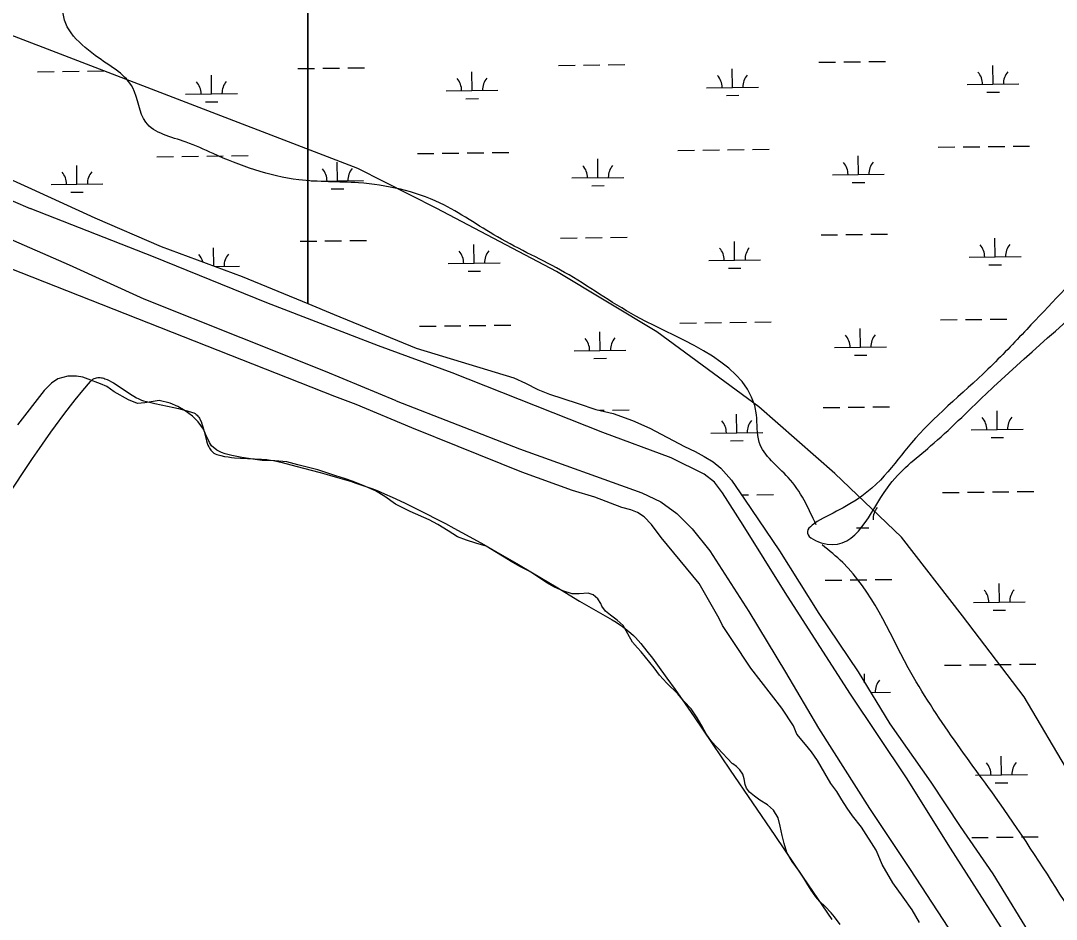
# Model space of a CAD drawing. Extents: x 3704301 to 3742427, y 506229 to 532009.
# Drawn here: x 3731437 to 3733432, y 526178 to 527909 of the extents above; entities that cross this region are included whole.
import ezdxf

# ---------------------------------------------------------------- set-up
doc = ezdxf.new("R2010")
doc.units = 0
for name, color, linetype in [('V-LEVE-TOET', 7, 'Continuous'), ('V-SITE-VEGE', 7, 'Continuous'), ('V-TOPO-SHOR', 7, 'Continuous'), ('V-UTIL-LINE', 7, 'Continuous'), ('V-WETL-SWMP', 7, 'Continuous')]:
    doc.layers.add(name, color=color, linetype=linetype)

msp = doc.modelspace()

# ---------------------------------------------------------------- linework, layer by layer
at = {"layer": 'V-LEVE-TOET'}
for points in [[(3730533.1, 527919.1), (3730759.4, 527830.1), (3730990.8, 527739.3), (3731225.5, 527646.2), (3731455.2, 527547.9)], [(3732268.1, 527230.9), (3732126.7, 527282.9), (3731911.1, 527365.7), (3731692.9, 527454.4), (3731455.2, 527547.9)], [(3732160.5, 527177.4), (3732024, 527233.3), (3731861.9, 527298.3), (3731675.2, 527373), (3731530.7, 527438.7), (3731402.9, 527494.6)], [(3734538, 524314.3), (3734434.7, 524469.3), (3734332.8, 524625.6), (3734191.2, 524839.3), (3734091.3, 524998.8), (3733979.3, 525158.6), (3733869, 525333.6), (3733779.3, 525473.6), (3733696.9, 525598.1), (3733620.9, 525722.3), (3733544.1, 525844), (3733441.4, 525995.2), (3733325.2, 526164.1), (3733228.8, 526315.1), (3733143.6, 526451.1), (3733034.8, 526614), (3732909.8, 526808.1), (3732828.8, 526937.6), (3732789.2, 527000.1), (3732773.8, 527020.3), (3732753.9, 527035.6), (3732690.3, 527067.5), (3732558.4, 527116.2), (3732268.1, 527230.9)], [(3732160.5, 527177.4), (3732397.8, 527084.7), (3732634, 526999.6), (3732670.5, 526982.6), (3732701.1, 526959.9), (3732730.9, 526930.3), (3732764.7, 526888.4), (3732839.7, 526771.2), (3732910.3, 526654.2), (3732974.1, 526546.3), (3733072.2, 526392), (3733151, 526274.1), (3733245, 526129.5)]]:
    msp.add_lwpolyline(points, dxfattribs=at)
at = {"layer": 'V-SITE-VEGE'}
for points in [[(3731356.5, 526911.2), (3731459.8, 527066.2), (3731473, 527085.4), (3731484.6, 527102.1), (3731494.9, 527116.6), (3731504.1, 527129.2), (3731520.3, 527151), (3731532.7, 527167.2), (3731542.2, 527179.2), (3731556.7, 527197), (3731571.5, 527214.5), (3731573.8, 527216.9), (3731576.1, 527218.7), (3731578.4, 527220), (3731580.8, 527221), (3731583.2, 527221.7), (3731585.5, 527222), (3731587.8, 527222.1), (3731590.2, 527222), (3731592.5, 527221.7), (3731594.7, 527221.2), (3731597, 527220.6), (3731599.2, 527219.8), (3731603.5, 527218.1), (3731607.7, 527216.1), (3731611.7, 527214), (3731615.5, 527211.7), (3731622.7, 527207.2), (3731648.6, 527189.8), (3731655, 527185.8), (3731659.8, 527183.2)], [(3731659.8, 527183.2), (3731663.3, 527181.4), (3731665.9, 527180.2), (3731669.8, 527178.6), (3731673.6, 527177.3), (3731685.3, 527174.3), (3731695.6, 527171.9), (3731732.1, 527164.3), (3731741.2, 527162.3), (3731747.9, 527160.7), (3731758, 527158), (3731767.9, 527154.9), (3731770.6, 527153.9), (3731772.9, 527152.5), (3731775, 527151), (3731776.8, 527149.4), (3731778.5, 527147.5), (3731779.9, 527145.6), (3731781.2, 527143.6), (3731782.4, 527141.6), (3731784.4, 527137.3), (3731786.1, 527133), (3731787.4, 527128.7), (3731789.7, 527120.3), (3731793.4, 527105.3), (3731794.9, 527099.9), (3731796.4, 527095.3), (3731797.8, 527091.5), (3731799.3, 527088.4), (3731800.6, 527085.8), (3731801.9, 527083.7), (3731803.2, 527082), (3731805.6, 527079.2), (3731807.6, 527077.4), (3731809.2, 527076.3), (3731811.9, 527074.8), (3731814.9, 527073.7), (3731822.5, 527071.6), (3731829.7, 527070.1), (3731836.5, 527069), (3731843, 527068.1), (3731849.1, 527067.5), (3731860.6, 527066.6), (3731901.1, 527064.6), (3731911.1, 527063.8), (3731918.6, 527062.9), (3731924.2, 527062.1), (3731932.5, 527060.5), (3731940.6, 527058.5), (3731967.4, 527051.3), (3732014.3, 527038.8), (3732031.9, 527034), (3732047.3, 527029.7), (3732060.7, 527025.7), (3732072.4, 527022.1), (3732082.6, 527018.8), (3732100.3, 527012.7), (3732113.6, 527007.9), (3732123.5, 527004.1), (3732138.2, 526998), (3732152.8, 526991.5), (3732176.4, 526980.4), (3732198.3, 526969.7), (3732218.7, 526959.5), (3732237.7, 526949.8), (3732255.3, 526940.6), (3732271.8, 526931.8), (3732302.5, 526915.1), (3732329.2, 526900.3), (3732352.5, 526887.1), (3732392.9, 526863.6), (3732423.1, 526845.8), (3732468.5, 526818.7), (3732513.9, 526791.3), (3732576.9, 526755.3), (3732584.5, 526750.6), (3732591, 526746.2), (3732596.6, 526742.3), (3732601.4, 526738.7), (3732605.6, 526735.5), (3732612.5, 526729.6), (3732617.6, 526725), (3732621.3, 526721.4), (3732626.6, 526715.7), (3732631.6, 526709.8), (3732643.3, 526695), (3732654, 526681.1), (3732664, 526667.9), (3732682.2, 526643.1), (3732697.9, 526621.2), (3732711.4, 526601.9), (3732734.7, 526568.1), (3732803.9, 526465.9), (3732889.9, 526340), (3732944.9, 526259), (3732972.3, 526218.4), (3732999.6, 526177.7)]]:
    msp.add_lwpolyline(points, dxfattribs=at)
at = {"layer": 'V-TOPO-SHOR'}
msp.add_line((3732042.2, 527185.3), (3731387.2, 527443.8), dxfattribs=at)
for points in [[(3731704, 527177.5), (3731688.3, 527175.3), (3731676, 527173.1), (3731661.9, 527172.1), (3731644.9, 527178.8), (3731617.2, 527194.3), (3731603.1, 527204.9), (3731590.7, 527209.9), (3731585.6, 527211.5), (3731572.4, 527217), (3731556.6, 527222.8), (3731544.7, 527224.9), (3731527.7, 527224.8), (3731508.6, 527219.5), (3731496.4, 527210.9), (3731482, 527197.2), (3731431.1, 527131)], [(3732932.6, 526534.7), (3732926, 526551), (3732903.3, 526585.3), (3732844.1, 526662.2), (3732808.4, 526715.5), (3732789.5, 526744), (3732782.5, 526757.6), (3732744, 526825.3), (3732671.1, 526913.8), (3732652.1, 526938.8), (3732638.2, 526953.8), (3732625.4, 526961.8), (3732612.4, 526967), (3732595, 526971.7), (3732542.9, 526991.4), (3732500, 527004.5), (3732402.7, 527039.6), (3732279.6, 527089), (3732190.4, 527125.3), (3732083.3, 527170.2), (3732042.2, 527185.3)], [(3731970.8, 527053.7), (3731949.7, 527059.7), (3731926.8, 527061.8), (3731902.3, 527062.1), (3731884.3, 527064.5), (3731862.9, 527068.1), (3731844, 527071.7), (3731830.9, 527074.9), (3731824, 527077.4), (3731814.7, 527081.8), (3731804.5, 527090.5), (3731800.8, 527096.6), (3731793.6, 527111.6), (3731789.3, 527122.4), (3731778.8, 527136.4), (3731767.8, 527147.4), (3731753.8, 527158), (3731739.7, 527166.3), (3731725, 527172.7), (3731704, 527177.5)], [(3732896.2, 526373.5), (3732887.2, 526388.3), (3732876.1, 526399.1), (3732860.9, 526408.1), (3732850.7, 526415.6), (3732841, 526423.5), (3732835.2, 526431.1), (3732832.9, 526438.3), (3732830.7, 526449.1), (3732828.1, 526457.9), (3732822.6, 526466.2), (3732816.1, 526472.9), (3732809.3, 526477.5), (3732807.7, 526478.2), (3732780.1, 526507.9), (3732774.9, 526513.1), (3732766.9, 526522.6), (3732757.8, 526535.4), (3732749.2, 526550.7), (3732740.2, 526566.7), (3732728.5, 526583.5), (3732715, 526598.7), (3732703.2, 526612.5), (3732681.8, 526633.1), (3732668.1, 526648.5), (3732657.7, 526662.8), (3732649.4, 526673.2), (3732632.4, 526693.4), (3732625.3, 526701.5), (3732615.6, 526711.9), (3732598, 526744.2), (3732586.3, 526754.5), (3732573.1, 526763.9), (3732563.9, 526771.6), (3732557, 526781.7), (3732554.8, 526786.7), (3732549.1, 526795.4), (3732540.3, 526803.3), (3732530.2, 526806.6), (3732512.8, 526805.5), (3732499.4, 526805.2), (3732481.7, 526810.9), (3732465.3, 526818.1), (3732450.9, 526826.4), (3732433.7, 526838), (3732418.2, 526848.4), (3732398.6, 526858.1), (3732385, 526865.9), (3732333.9, 526897.3), (3732313.9, 526903), (3732296, 526908.4), (3732278.9, 526915.4), (3732260.5, 526926.4), (3732240.9, 526938.8), (3732224.3, 526947.6), (3732187.7, 526964), (3732159.1, 526977.8), (3732138.8, 526992.8), (3732120.8, 527003.5), (3732101.4, 527012), (3732077.4, 527021.7), (3732060.6, 527027.6), (3732044.3, 527032.7), (3732009.2, 527044.5), (3731970.8, 527053.7)], [(3733168.6, 526172.2), (3733154.8, 526196.8), (3733137.6, 526221), (3733117.4, 526248.3), (3733096.6, 526283.7), (3733088.9, 526302.6), (3733085, 526311.5), (3733056.9, 526356.1), (3733039.6, 526377.8), (3733029.2, 526392.2), (3733019.3, 526408.2), (3733009.7, 526424.3), (3732997.7, 526439.7), (3732986.6, 526459.8), (3732972.3, 526484.2), (3732960.6, 526501.1), (3732948.8, 526515.3), (3732932.6, 526534.7)], [(3733016.2, 526168), (3733005.1, 526182.9), (3732998.3, 526191), (3732986.9, 526202.9), (3732976.6, 526212.9), (3732968.9, 526221.5), (3732959.9, 526234.7), (3732951.9, 526247.7), (3732946, 526257.8), (3732935.5, 526272.7), (3732923.3, 526289.5), (3732913.4, 526307), (3732907.9, 526324.5), (3732904.2, 526339.9), (3732900.4, 526357.8), (3732896.2, 526373.5)]]:
    msp.add_lwpolyline(points, dxfattribs=at)
for points in [[(3730998.1, 527825.6), (3731088, 527940.6), (3731172.8, 528033.3), (3731347.8, 528296.8), (3731367, 528373.9), (3731384.4, 528437.2), (3731383.1, 528488.3), (3731388.1, 528528.7), (3731479, 528591.2), (3731511.6, 528686.7), (3731508.5, 528742.4), (3731526.2, 528829.7), (3731536.7, 528921.9), (3731582, 529078), (3731653.1, 529143.7), (3731699.6, 529181.2), (3731774.6, 529191.8), (3731829.6, 529229.5), (3731882.8, 529268.3), (3731900.8, 529380.1), (3731924.3, 529441), (3731964.6, 529516.7), (3732000.1, 529592.3), (3732028.4, 529658.1), (3732054.5, 529702.1), (3732164.7, 529812.5), (3732186.3, 529888.3), (3732172.7, 529953.3), (3732217.3, 530075.1), (3732215.6, 530105.7), (3732228.4, 530119.5)], [(3734670.5, 528554.9), (3734631.1, 528517.9), (3734585.6, 528485.2), (3734525.1, 528429.8), (3734497.3, 528390.1), (3734405.4, 528311.2), (3734316, 528218.2), (3734044.1, 527959.9), (3733955.7, 527867.6), (3733892.3, 527804.9), (3733645.4, 527587.3), (3733375.4, 527314.7), (3733300.7, 527238.2), (3733153.4, 527096.5), (3733021.9, 526971.1), (3732954, 526919), (3732990.8, 526901), (3733106.8, 527009.4), (3733190.2, 527090.1), (3733296.3, 527189.9), (3733532.5, 527407.8), (3733646.4, 527527.8), (3733768.1, 527645.1), (3733822.4, 527700.8), (3733976.8, 527843), (3734180.5, 528046.9), (3734244.1, 528098.1), (3734340.6, 528200.1), (3734379.4, 528238.6), (3734418.7, 528276), (3734573.4, 528405.8), (3734729.7, 528567.5), (3734746.6, 528606.1), (3734742.5, 528720.4), (3734703.1, 528814.5), (3734652.1, 528857.5), (3734614.8, 528912.1), (3734581.2, 528942), (3734472.5, 528919.5), (3734403.1, 528971.4), (3734320, 529013.9), (3734264.6, 529045.4), (3734221, 529049.4), (3734187.1, 529058.7), (3734187.1, 529097.5), (3734206, 529139.3), (3734208.1, 529181), (3734182.3, 529214), (3734156.9, 529227.5), (3734125.1, 529230.5), (3734073.9, 529265.5), (3734066.5, 529394.7), (3734062.9, 529512.5), (3734051.6, 529549.3), (3733996.7, 529578.7), (3733973.6, 529589.8), (3733937.7, 529593), (3733893.7, 529591.8), (3733831.9, 529553.7), (3733740, 529573.2), (3733697.4, 529588.2), (3733615.6, 529617.6), (3733601.6, 529638), (3733593.7, 529676.4), (3733578.6, 529716.1), (3733560.4, 529821), (3733539.4, 529848.2), (3733501.3, 529881.4), (3733359.7, 529919.4), (3733306.4, 529966.9), (3733255.9, 529973.6), (3733152.8, 529960.4), (3733104.2, 530010.7), (3733017, 530004.6), (3732973.2, 530022.5), (3732971.9, 530068.6), (3732966.3, 530113), (3732961.4, 530128.4)], [(3732969.6, 526938.3), (3732915.7, 527029.4), (3732859.9, 527097.5), (3732854.6, 527150.2), (3732622.5, 527340.2), (3732485, 527424.5), (3732355.7, 527492.9), (3732244.9, 527558), (3732088, 527597), (3731972.6, 527602.9), (3731807.7, 527653.4), (3731755.5, 527675.5), (3731677.8, 527713.9), (3731652.9, 527780.1), (3731586.8, 527837.8), (3731519.2, 527929.8), (3731553.5, 528031.1), (3731521.6, 528108.7), (3731574.3, 528204.5), (3731568.4, 528313.3), (3731573.9, 528328.3), (3731573.6, 528352.4), (3731561.9, 528370.6)], [(3733769.7, 525722.5), (3733753.2, 525749.5), (3733593.6, 525985.9), (3733331.7, 526390.1), (3733147.2, 526663), (3733020.9, 526865.6), (3732981.5, 526899.5)]]:
    msp.add_spline(points, degree=3, dxfattribs=at)
at = {"layer": 'V-UTIL-LINE'}
msp.add_lwpolyline([(3736995.3, 521247.9), (3734939.8, 524018.3), (3733458.6, 526457.8), (3733370.4, 526607.1), (3733251.7, 526762.9), (3733134.3, 526914.5), (3733005.9, 527037.4), (3732859.2, 527165.3), (3732662.7, 527309.8), (3732469.4, 527426.5), (3732239, 527547.5), (3732086.5, 527624.9), (3727976.6, 529204.8)], dxfattribs=at)
at = {"layer": 'V-WETL-SWMP'}
for p, q in [((3731990.1, 530116.6), (3731990.1, 527364.4)), ((3731990.1, 527364.4), (3731990.1, 530116.6)), ((3731971.2, 527817.2), (3731990.1, 527817.4)), ((3731990.1, 527817.4), (3732003.2, 527817.6)), ((3732019.2, 527817.7), (3732051.2, 527818.1)), ((3732067.2, 527818.3), (3732099.2, 527818.7)), ((3732473.1, 527823.3), (3732505.1, 527823.7)), ((3732521.1, 527823.9), (3732553.1, 527824.3)), ((3732569.1, 527824.5), (3732601.1, 527824.9)), ((3732975, 527829.4), (3733007, 527829.8)), ((3733023, 527830), (3733055, 527830.4)), ((3733071, 527830.6), (3733103, 527831)), ((3733310.4, 527787.1), (3733309.9, 527823.1)), ((3731469.4, 527811), (3731501.4, 527811.4)), ((3731517.4, 527811.6), (3731549.4, 527812)), ((3731565.4, 527812.2), (3731597.4, 527812.6)), ((3731804.8, 527768.7), (3731804.3, 527804.7)), ((3732306.6, 527774.8), (3732306.2, 527810.8)), ((3732808.5, 527781), (3732808.1, 527817)), ((3732758.5, 527780.3), (3732858.5, 527781.6)), ((3733260.4, 527786.5), (3733360.4, 527787.7)), ((3731754.8, 527768.1), (3731854.8, 527769.3)), ((3732256.6, 527774.2), (3732356.6, 527775.4)), ((3732294.8, 527759.2), (3732318.8, 527759.5)), ((3732796.7, 527765.4), (3732820.7, 527765.7)), ((3733298.6, 527771.5), (3733322.6, 527771.8)), ((3731792.9, 527753.1), (3731816.9, 527753.4)), ((3732703.1, 527659.6), (3732735.1, 527660)), ((3732751.1, 527660.2), (3732783.1, 527660.6)), ((3732799.1, 527660.8), (3732831.1, 527661.2)), ((3732847.1, 527661.4), (3732879.1, 527661.7)), ((3733205, 527665.7), (3733237, 527666.1)), ((3733253, 527666.3), (3733285, 527666.7)), ((3733301, 527666.9), (3733333, 527667.3)), ((3733349, 527667.5), (3733381, 527667.9)), ((3731321.3, 527646.9), (3731457.7, 527585.5)), ((3731699.4, 527647.3), (3731731.4, 527647.7)), ((3731747.4, 527647.9), (3731779.4, 527648.3)), ((3731795.4, 527648.5), (3731827.4, 527648.9)), ((3731843.4, 527649.1), (3731875.4, 527649.5)), ((3732201.3, 527653.5), (3732233.3, 527653.8)), ((3732249.3, 527654), (3732281.3, 527654.4)), ((3732297.2, 527654.6), (3732329.2, 527655)), ((3732345.2, 527655.2), (3732377.2, 527655.6)), ((3732549.2, 527607), (3732548.7, 527643)), ((3733051, 527613.1), (3733050.6, 527649.1)), ((3731545.4, 527594.7), (3731545, 527630.7)), ((3732047.3, 527600.8), (3732046.9, 527636.8)), ((3731997.3, 527600.2), (3732097.3, 527601.4)), ((3732499.2, 527606.4), (3732599.2, 527607.6)), ((3733001, 527612.5), (3733101, 527613.7)), ((3733039.2, 527597.5), (3733063.2, 527597.8)), ((3731457.7, 527585.5), (3731579.8, 527529.7)), ((3731495.4, 527594.1), (3731595.4, 527595.3)), ((3731533.6, 527579.1), (3731557.6, 527579.4)), ((3732035.5, 527585.3), (3732059.5, 527585.5)), ((3732537.4, 527591.4), (3732561.4, 527591.7)), ((3731579.8, 527529.7), (3731707.9, 527474.4)), ((3733075, 527497.9), (3733107, 527498.3)), ((3731975.3, 527484.5), (3731990.1, 527484.7)), ((3731990.1, 527484.7), (3732007.3, 527484.9)), ((3732023.3, 527485.1), (3732055.3, 527485.5)), ((3732071.3, 527485.7), (3732103.3, 527486.1)), ((3732310.7, 527442.2), (3732310.3, 527478.2)), ((3732477.2, 527490.6), (3732509.2, 527491)), ((3732525.2, 527491.2), (3732557.2, 527491.6)), ((3732573.2, 527491.8), (3732605.2, 527492.2)), ((3732812.6, 527448.3), (3732812.1, 527484.3)), ((3732979, 527496.8), (3733011, 527497.2)), ((3733027, 527497.4), (3733059, 527497.8)), ((3733314.4, 527454.4), (3733314, 527490.4)), ((3731707.9, 527474.4), (3731863.4, 527416.9)), ((3731808.8, 527437.1), (3731808.4, 527472)), ((3732260.7, 527441.6), (3732360.7, 527442.8)), ((3732762.6, 527447.7), (3732862.6, 527448.9)), ((3733264.4, 527453.8), (3733364.4, 527455.1)), ((3733302.6, 527438.9), (3733326.6, 527439.2)), ((3731811.5, 527436.1), (3731858.8, 527436.7)), ((3732298.9, 527426.6), (3732322.9, 527426.9)), ((3732800.7, 527432.7), (3732824.7, 527433)), ((3731863.4, 527416.9), (3731990.1, 527364.4)), ((3731990.1, 527364.4), (3732040.8, 527343.3)), ((3732040.8, 527343.3), (3732198.7, 527278.5)), ((3732205.3, 527320.8), (3732237.3, 527321.2)), ((3732253.3, 527321.4), (3732285.3, 527321.8)), ((3732301.3, 527322), (3732333.3, 527322.4)), ((3732349.3, 527322.6), (3732381.3, 527323)), ((3732707.2, 527326.9), (3732739.2, 527327.3)), ((3732755.2, 527327.5), (3732787.2, 527327.9)), ((3732803.2, 527328.1), (3732835.2, 527328.5)), ((3732851.2, 527328.7), (3732883.2, 527329.1)), ((3733209.1, 527333.1), (3733241.1, 527333.5)), ((3733257.1, 527333.7), (3733289.1, 527334.1)), ((3733305.1, 527334.2), (3733337.1, 527334.6)), ((3732553.2, 527274.3), (3732552.8, 527310.3)), ((3733055.1, 527280.4), (3733054.7, 527316.4)), ((3732198.7, 527278.5), (3732387, 527221.6)), ((3733005.1, 527279.8), (3733105.1, 527281.1)), ((3732503.2, 527273.7), (3732603.2, 527274.9)), ((3732541.4, 527258.7), (3732565.4, 527259)), ((3733043.3, 527264.9), (3733067.3, 527265.2)), ((3732387, 527221.6), (3732409.8, 527211.4)), ((3732409.8, 527211.4), (3732433.6, 527199)), ((3732433.6, 527199), (3732455.7, 527190)), ((3732455.7, 527190), (3732481.3, 527181.7)), ((3732481.3, 527181.7), (3732510.9, 527172)), ((3732510.9, 527172), (3732545, 527160.5)), ((3732545, 527160.5), (3732578.3, 527152.7)), ((3732551.9, 527158.9), (3732561.2, 527159)), ((3732577.2, 527159.2), (3732609.2, 527159.6)), ((3732983.1, 527164.1), (3733015.1, 527164.5)), ((3733031.1, 527164.7), (3733063.1, 527165.1)), ((3733079.1, 527165.3), (3733111.1, 527165.7)), ((3732578.3, 527152.7), (3732616.1, 527139.5)), ((3732616.1, 527139.5), (3732649, 527124.7)), ((3732816.6, 527115.7), (3732816.2, 527151.7)), ((3733318.5, 527121.8), (3733318.1, 527157.8)), ((3732649, 527124.7), (3732715.9, 527089.2)), ((3733268.5, 527121.2), (3733368.5, 527122.4)), ((3732766.6, 527115), (3732866.6, 527116.3)), ((3732804.8, 527100.1), (3732828.8, 527100.4)), ((3733306.7, 527106.2), (3733330.7, 527106.5)), ((3732715.9, 527089.2), (3732736.6, 527079.2)), ((3732736.6, 527079.2), (3732754, 527069.8)), ((3732754, 527069.8), (3732771.2, 527059.8)), ((3732771.2, 527059.8), (3732785.7, 527047.4)), ((3732785.7, 527047.4), (3732806.7, 527024.5)), ((3732806.7, 527024.5), (3732831.4, 526987.4)), ((3733213.1, 527000.4), (3733245.1, 527000.8)), ((3733261.1, 527001), (3733293.1, 527001.4)), ((3733309.1, 527001.6), (3733341.1, 527002)), ((3733357.1, 527002.2), (3733389.1, 527002.6)), ((3732825.9, 526995.7), (3732839.2, 526995.9)), ((3732831.4, 526987.4), (3732899.2, 526888.4)), ((3732855.2, 526996), (3732887.2, 526996.4)), ((3733047.4, 526932.2), (3733071.4, 526932.5)), ((3732899.2, 526888.4), (3732975, 526767.3)), ((3732987.2, 526831.5), (3733019.2, 526831.9)), ((3733035.2, 526832.1), (3733067.2, 526832.5)), ((3733083.2, 526832.6), (3733115.2, 526833)), ((3733322.6, 526789.1), (3733322.1, 526825.1)), ((3733272.6, 526788.5), (3733372.6, 526789.8)), ((3732975, 526767.3), (3733050.4, 526654.9)), ((3733310.7, 526773.6), (3733334.7, 526773.9)), ((3733217.2, 526667.8), (3733249.2, 526668.2)), ((3733265.2, 526668.4), (3733297.2, 526668.7)), ((3733313.2, 526668.9), (3733345.2, 526669.3)), ((3733361.2, 526669.5), (3733393.2, 526669.9)), ((3733050.4, 526654.9), (3733111.4, 526554.7)), ((3733063, 526634.1), (3733062.8, 526651.1)), ((3733074.5, 526615.3), (3733113.2, 526615.8)), ((3733111.4, 526554.7), (3733190.5, 526442.2)), ((3733326.6, 526456.5), (3733326.2, 526492.5)), ((3733190.5, 526442.2), (3733247.3, 526357.1)), ((3733276.6, 526455.9), (3733376.6, 526457.1)), ((3733314.8, 526440.9), (3733338.8, 526441.2)), ((3733247.3, 526357.1), (3733309.8, 526265.7)), ((3733269.3, 526335.7), (3733301.2, 526336.1)), ((3733317.2, 526336.3), (3733349.2, 526336.7)), ((3733365.2, 526336.9), (3733397.2, 526337.3)), ((3733309.8, 526265.7), (3733390.6, 526135.2))]:
    msp.add_line(p, q, dxfattribs=at)
for centre, start, end in [((3732251.4, 527774.6), 359.9282, 41.4719), ((3732361.9, 527776), 139.9282, 181.4719), ((3732753.3, 527780.8), 359.9282, 41.4719), ((3732863.7, 527782.1), 139.9282, 181.4719), ((3733255.1, 527786.9), 359.9282, 41.4719), ((3733365.6, 527788.2), 139.9282, 181.4719), ((3731749.5, 527768.5), 359.9282, 41.4719), ((3731860, 527769.8), 139.9282, 181.4719), ((3731490.2, 527594.5), 359.9282, 41.4719), ((3731600.7, 527595.8), 139.9282, 181.4719), ((3731992.1, 527600.6), 359.9282, 41.4719), ((3732102.5, 527602), 139.9282, 181.4719), ((3732493.9, 527606.8), 359.9282, 41.4719), ((3732604.4, 527608.1), 139.9282, 181.4719), ((3732995.8, 527612.9), 359.9282, 41.4719), ((3733106.3, 527614.2), 139.9282, 181.4719), ((3733369.7, 527455.6), 139.9282, 181.4719), ((3731753.6, 527435.8), 14.8923, 41.4719), ((3731864.1, 527437.2), 139.9282, 181.4719), ((3732255.4, 527442), 359.9282, 41.4719), ((3732365.9, 527443.3), 139.9282, 181.4719), ((3732757.3, 527448.1), 359.9282, 41.4719), ((3732867.8, 527449.5), 139.9282, 181.4719), ((3733259.2, 527454.2), 359.9282, 41.4719), ((3732999.9, 527280.2), 359.9282, 41.4719), ((3733110.3, 527281.6), 139.9282, 181.4719), ((3732498, 527274.1), 359.9282, 41.4719), ((3732608.5, 527275.5), 139.9282, 181.4719), ((3732761.4, 527115.5), 359.9282, 41.4719), ((3732871.9, 527116.8), 139.9282, 181.4719), ((3733263.3, 527121.6), 359.9282, 41.4719), ((3733373.7, 527122.9), 139.9282, 181.4719), ((3733114.4, 526948.9), 139.9282, 181.4719), ((3733267.3, 526788.9), 359.9282, 41.4719), ((3733377.8, 526790.3), 139.9282, 181.4719), ((3733118.5, 526616.3), 139.9282, 181.4719), ((3733381.9, 526457.6), 139.9282, 181.4719), ((3733271.4, 526456.3), 359.9282, 41.4719)]:
    msp.add_arc(centre, 35.2, start, end, dxfattribs=at)

doc.saveas('drawing.dxf')
